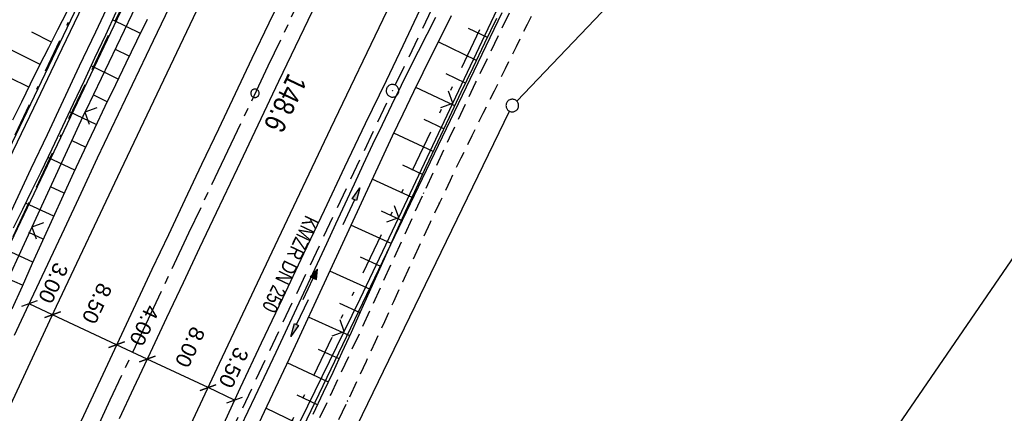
# Model space of a CAD drawing. Extents: x 510526 to 513920, y 467229 to 478797.
# Tile 390 of 467: x 512491 to 512608, y 476407 to 476453. Entities that reach past the tile are written whole.
import ezdxf

# ---------------------------------------------------------------- set-up
doc = ezdxf.new("R2010")
doc.units = 0
doc.header["$LTSCALE"] = 10
doc.header["$MEASUREMENT"] = 0
for name, pattern in [('ACAD_ISO16W100', [73, 15, -6.5, 15, -6.5, 15, -7, 1, -7]), ('ACHSE', [5.5, 4, -0.5, 0.5, -0.5]), ('AUSGEZOGEN', [0]), ('LT00', [0]), ('LT08', [0.42, 0.2, -0.1, 0.02, -0.1]), ('LT09', [0.54, 0.2, -0.1, 0.02, -0.1, 0.02, -0.1]), ('LT11', [0.3, 0.2, -0.1]), ('STRICHLINIE2', [0.375, 0.25, -0.125])]:
    doc.linetypes.add(name, pattern=pattern)
doc.layers.get('0').update_dxf_attribs({"linetype": 'LT00'})
for name, color, linetype in [('-AX-020', 250, 'ACHSE'), ('-Halt-Pfeil', 4, 'LT00'), ('-Haltung', 182, 'STRICHLINIE2'), ('-Haltungsbeschriftung', 182, 'LT00'), ('-ST-20-1', 250, 'LT00'), ('BAB-KABEL', 220, 'ACAD_ISO16W100'), ('BEMAßUNG', 255, 'Continuous'), ('DFK_AB_L', 21, 'LT00'), ('DFK_GZPKT', 250, 'LT00'), ('DFK_KATASTER', 250, 'LT00'), ('GEMARKUNGSGRENZE', 3, 'LT09'), ('PFEIL', 140, 'AUSGEZOGEN'), ('STROM_UNTER', 80, 'LT08'), ('V88_AFBR_BAB', 250, 'LT00'), ('V88_BOESCH', 250, 'LT00'), ('V88_BOSCHUNG', 250, 'LT00'), ('V88_FELDWEG', 250, 'LT11'), ('V88_GRABEN', 250, 'LT00'), ('V88_KA_PRUF', 182, 'LT00'), ('V88_LD_MARK', 250, 'LT00'), ('V88_ZAUN', 40, 'LT00')]:
    doc.layers.add(name, color=color, linetype=linetype)
doc.styles.add('Arial', font='ARIAL.TTF')
doc.styles.add('Beschrift', font='ARIAL.TTF')
doc.styles.add('Haltungsbeschriftung', font='ARIAL.TTF', dxfattribs={"width": 0.75})

# ---------------------------------------------------------------- blocks, each defined once
blk = doc.blocks.new('SYMB7010')
at = {"color": 0, "linetype": 'ByBlock'}
for points in [[(-0.031408, 0.499213), (-0.093728, 0.49134), (-0.15457, 0.475719), (-0.212975, 0.452595), (-0.268021, 0.422333), (-0.31884, 0.385411), (-0.36463, 0.342411), (-0.40467, 0.29401), (-0.438329, 0.240973), (-0.465074, 0.184136), (-0.484486, 0.124395), (-0.496256, 0.062692), (-0.5002, 0)], [(-0.5002, 0), (-0.496256, -0.062692), (-0.484486, -0.124395), (-0.465075, -0.184136), (-0.438329, -0.240973), (-0.404671, -0.29401), (-0.36463, -0.342411), (-0.31884, -0.385411), (-0.268021, -0.422333), (-0.212975, -0.452595), (-0.154571, -0.475719), (-0.093728, -0.49134), (-0.031408, -0.499213), (0.031408, -0.499213)], [(0.5002, 0), (0.496256, 0.062692), (0.484485, 0.124395), (0.465074, 0.184136), (0.438329, 0.240973), (0.40467, 0.29401), (0.36463, 0.342411), (0.31884, 0.385411), (0.268021, 0.422333), (0.212975, 0.452595), (0.15457, 0.475719), (0.093728, 0.49134), (0.031408, 0.499213), (-0.031408, 0.499213)], [(0.031408, -0.499213), (0.093728, -0.491341), (0.15457, -0.475719), (0.212975, -0.452595), (0.268021, -0.422333), (0.31884, -0.385411), (0.36463, -0.342411), (0.404671, -0.294011), (0.438329, -0.240974), (0.465075, -0.184136), (0.484486, -0.124395), (0.496256, -0.062692), (0.500201, 0)]]:
    blk.add_lwpolyline(points, dxfattribs=at)
blk = doc.blocks.new('SYMB0002')
at = {"color": 0, "linetype": 'ByBlock'}
for points in [[(-0.031395, 0.499013), (-0.093691, 0.491144), (-0.154509, 0.475528), (-0.21289, 0.452414), (-0.267913, 0.422164), (-0.318712, 0.385257), (-0.364484, 0.342274), (-0.404509, 0.293893), (-0.438154, 0.240877), (-0.464888, 0.184062), (-0.484292, 0.124345), (-0.496058, 0.062667), (-0.5, 0)], [(-0.5, 0), (-0.496058, -0.062667), (-0.484292, -0.124345), (-0.464888, -0.184062), (-0.438154, -0.240877), (-0.404509, -0.293893), (-0.364485, -0.342274), (-0.318712, -0.385257), (-0.267914, -0.422164), (-0.21289, -0.452414), (-0.154509, -0.475529), (-0.093691, -0.491144), (-0.031395, -0.499014), (0.031395, -0.499014)], [(0.5, 0), (0.496057, 0.062667), (0.484292, 0.124345), (0.464888, 0.184062), (0.438153, 0.240877), (0.404509, 0.293893), (0.364484, 0.342274), (0.318712, 0.385257), (0.267913, 0.422164), (0.21289, 0.452414), (0.154509, 0.475528), (0.093691, 0.491144), (0.031395, 0.499013), (-0.031395, 0.499013)], [(0.031395, -0.499014), (0.093691, -0.491144), (0.154509, -0.475529), (0.21289, -0.452414), (0.267914, -0.422164), (0.318712, -0.385257), (0.364485, -0.342274), (0.404509, -0.293893), (0.438154, -0.240877), (0.464889, -0.184062), (0.484292, -0.124345), (0.496058, -0.062667), (0.5, 0)]]:
    blk.add_lwpolyline(points, dxfattribs=at)
blk = doc.blocks.new('SYMB0011')
at = {"color": 0, "linetype": 'ByBlock'}
for p, q in [((0.5, 0), (-0.5, 0)), ((0, 0.5), (0, -0.5))]:
    blk.add_line(p, q, dxfattribs=at)
blk = doc.blocks.new('SYMB0003')
at = {"color": 0, "linetype": 'ByBlock'}
for p, q in [((-0.015712, 0), (0.010166, 0.012015)), ((0, -0.021257), (-0.015712, 0)), ((0.010166, 0.012015), (0, -0.021257))]:
    blk.add_line(p, q, dxfattribs=at)
for points in [[(-0.031395, 0.499013), (-0.093691, 0.491144), (-0.154509, 0.475528), (-0.21289, 0.452414), (-0.267913, 0.422164), (-0.318712, 0.385257), (-0.364484, 0.342274), (-0.404509, 0.293893), (-0.438154, 0.240877), (-0.464888, 0.184062), (-0.484292, 0.124345), (-0.496058, 0.062667), (-0.5, 0)], [(-0.5, 0), (-0.496058, -0.062667), (-0.484292, -0.124345), (-0.464888, -0.184062), (-0.438154, -0.240877), (-0.404509, -0.293893), (-0.364485, -0.342274), (-0.318712, -0.385257), (-0.267914, -0.422164), (-0.21289, -0.452414), (-0.154509, -0.475529), (-0.093691, -0.491144), (-0.031395, -0.499014), (0.031395, -0.499014)], [(0.5, 0), (0.496057, 0.062667), (0.484292, 0.124345), (0.464888, 0.184062), (0.438153, 0.240877), (0.404509, 0.293893), (0.364484, 0.342274), (0.318712, 0.385257), (0.267913, 0.422164), (0.21289, 0.452414), (0.154509, 0.475528), (0.093691, 0.491144), (0.031395, 0.499013), (-0.031395, 0.499013)], [(0.031395, -0.499014), (0.093691, -0.491144), (0.154509, -0.475529), (0.21289, -0.452414), (0.267914, -0.422164), (0.318712, -0.385257), (0.364485, -0.342274), (0.404509, -0.293893), (0.438154, -0.240877), (0.464889, -0.184062), (0.484292, -0.124345), (0.496058, -0.062667), (0.5, 0)]]:
    blk.add_lwpolyline(points, dxfattribs=at)
blk = doc.blocks.new('SYMB0024')
at = {"color": 0, "linetype": 'ByBlock'}
for p, q in [((-0.5, 0.5), (0, 0)), ((0, 0), (0.5, 0.5))]:
    blk.add_line(p, q, dxfattribs=at)
blk = doc.blocks.new('_Oblique')
at = {"color": 0, "linetype": 'ByBlock', "lineweight": -2}
blk.add_line((-0.5, -0.5), (0.5, 0.5), dxfattribs=at)
blk = doc.blocks.new('Pfreil3')
at = {"layer": 'PFEIL'}
blk.add_hatch(color=256, dxfattribs=at).paths.add_polyline_path([(-1.55, 0.27), (-1.55, -0.27), (0, 0)])
for p, q in [((-1.55, 0), (-4.83, 0)), ((-1.55, -0.27), (-1.55, 0.27)), ((-1.55, 0.27), (0, 0)), ((0, 0), (-1.55, -0.27))]:
    blk.add_line(p, q, dxfattribs=at)
blk = doc.blocks.new('SYMB0070')
at = {"color": 0, "linetype": 'ByBlock'}
for p, q in [((-0.5, 0), (0.2, 0)), ((0.5, 0), (0.2, 0.1)), ((0.2, 0.1), (0.2, 0)), ((0.468, 0), (0.21, 0.086)), ((0.21, 0.086), (0.21, -0.086)), ((0.21, -0.086), (0.468, 0)), ((0.22, -0.072), (0.437, 0)), ((0.23, -0.058), (0.405, 0)), ((0.24, -0.045), (0.374, 0)), ((0.342, 0), (0.25, 0.031)), ((0.25, 0.031), (0.25, -0.031)), ((0.25, -0.031), (0.342, 0)), ((0.26, -0.017), (0.31, 0)), ((0.27, -0.003), (0.279, 0))]:
    blk.add_line(p, q, dxfattribs=at)
for points in [[(0.2, 0), (0.2, -0.1), (0.5, 0)], [(0.437, 0), (0.22, 0.072), (0.22, -0.072)], [(0.405, 0), (0.23, 0.058), (0.23, -0.058)], [(0.374, 0), (0.24, 0.045), (0.24, -0.045)], [(0.31, 0), (0.26, 0.017), (0.26, -0.017)], [(0.279, 0), (0.27, 0.003), (0.27, -0.003)]]:
    blk.add_lwpolyline(points, dxfattribs=at)

msp = doc.modelspace()

# ---------------------------------------------------------------- linework, layer by layer
at = {"layer": '-AX-020', "ltscale": 0.2, "flags": 128}
msp.add_lwpolyline([(513881.72, 478796.97), (513877.87, 478787.35), (513870.37, 478768.8), (513862.79, 478750.28), (513855.14, 478731.79), (513847.41, 478713.32), (513839.61, 478694.89), (513831.74, 478676.49), (513823.79, 478658.13), (513815.77, 478639.79), (513807.68, 478621.49), (513799.51, 478603.22), (513791.27, 478584.98), (513782.96, 478566.77), (513774.58, 478548.6), (513766.12, 478530.46), (513757.59, 478512.36), (513748.99, 478494.29), (513740.31, 478476.25), (513731.57, 478458.25), (513722.75, 478440.29), (513713.86, 478422.36), (513704.9, 478404.46), (513695.86, 478386.6), (513686.76, 478368.78), (513677.58, 478351), (513668.34, 478333.25), (513659.02, 478315.54), (513649.63, 478297.86), (513640.17, 478280.23), (513630.64, 478262.63), (513621.04, 478245.07), (513611.37, 478227.54), (513601.63, 478210.06), (513591.82, 478192.62), (513586.74, 478183.65), (513576.83, 478166.26), (513566.85, 478148.92), (513556.8, 478131.61), (513546.69, 478114.34), (513536.51, 478097.1), (513526.28, 478079.91), (513515.99, 478062.74), (513505.64, 478045.61), (513495.23, 478028.52), (513484.78, 478011.45), (513474.27, 477994.42), (513463.71, 477977.42), (513453.11, 477960.45), (513442.46, 477943.5), (513431.76, 477926.59), (513421.03, 477909.7), (513410.25, 477892.84), (513399.43, 477876), (513388.58, 477859.18), (513377.69, 477842.39), (513366.77, 477825.62), (513355.82, 477808.87), (513344.83, 477792.14), (513333.82, 477775.43), (513322.78, 477758.74), (513311.72, 477742.06), (513300.63, 477725.4), (513289.52, 477708.75), (513278.39, 477692.12), (513267.24, 477675.5), (513256.08, 477658.89), (513244.9, 477642.29), (513233.71, 477625.7), (513222.5, 477609.12), (513211.29, 477592.54), (513200.07, 477575.97), (513188.84, 477559.41), (513177.6, 477542.84), (513166.37, 477526.28), (513154.8, 477509.24), (513142.5, 477491.11), (513130.2, 477472.99), (513117.9, 477454.86), (513105.61, 477436.73), (513093.33, 477418.59), (513081.06, 477400.44), (513068.81, 477382.28), (513056.57, 477364.12), (513044.34, 477345.94), (513032.14, 477327.75), (513019.96, 477309.55), (513007.8, 477291.33), (512995.67, 477273.09), (512983.57, 477254.83), (512971.49, 477236.55), (512959.45, 477218.25), (512947.45, 477199.93), (512935.48, 477181.58), (512923.55, 477163.21), (512911.66, 477144.81), (512899.82, 477126.38), (512888.03, 477107.93), (512876.28, 477089.44), (512864.58, 477070.92), (512852.94, 477052.36), (512841.35, 477033.77), (512829.82, 477015.15), (512818.35, 476996.49), (512806.94, 476977.79), (512795.6, 476959.05), (512789.64, 476949.14), (512778.41, 476930.34), (512767.24, 476911.5), (512756.13, 476892.61), (512745.1, 476873.69), (512734.14, 476854.72), (512723.25, 476835.72), (512712.42, 476816.68), (512701.67, 476797.59), (512690.98, 476778.47), (512680.37, 476759.31), (512669.82, 476740.11), (512659.35, 476720.87), (512648.95, 476701.6), (512638.61, 476682.28), (512628.35, 476662.93), (512618.16, 476643.54), (512608.04, 476624.11), (512597.99, 476604.65), (512588.01, 476585.15), (512578.1, 476565.61), (512568.26, 476546.04), (512558.5, 476526.43), (512548.8, 476506.79), (512539.18, 476487.11), (512529.63, 476467.4), (512520.15, 476447.65), (512510.75, 476427.87), (512501.42, 476408.05), (512492.16, 476388.2), (512482.97, 476368.31), (512473.85, 476348.4), (512464.81, 476328.44), (512455.84, 476308.46), (512446.94, 476288.44), (512438.12, 476268.39), (512429.37, 476248.31), (512420.69, 476228.2), (512412.09, 476208.05), (512403.56, 476187.88), (512395.11, 476167.67), (512386.72, 476147.43), (512378.42, 476127.17), (512370.18, 476106.87), (512362.02, 476086.54), (512353.94, 476066.18), (512345.92, 476045.79), (512337.99, 476025.38), (512330.13, 476004.93), (512322.34, 475984.46), (512314.63, 475963.96), (512306.99, 475943.43), (512299.43, 475922.87), (512291.94, 475902.28), (512284.53, 475881.67), (512277.19, 475861.03), (512269.93, 475840.36), (512262.74, 475819.67), (512255.63, 475798.95), (512248.6, 475778.21), (512241.64, 475757.44), (512234.76, 475736.64), (512227.95, 475715.82), (512221.22, 475694.97), (512214.57, 475674.11), (512207.99, 475653.21), (512201.49, 475632.29), (512200.13, 475627.89), (512194.28, 475608.79), (512188.5, 475589.67), (512182.78, 475570.54), (512177.14, 475551.38), (512171.56, 475532.2), (512166.05, 475513.01), (512160.62, 475493.79), (512155.26, 475474.55), (512149.97, 475455.29), (512148.09, 475448.36), (512142.91, 475429.07), (512137.8, 475409.77), (512132.78, 475390.44), (512127.83, 475371.09), (512122.96, 475351.72), (512118.16, 475332.33), (512113.45, 475312.92), (512108.81, 475293.5), (512104.25, 475274.06), (512099.76, 475254.59), (512095.36, 475235.11), (512091.03, 475215.62), (512086.78, 475196.1), (512082.61, 475176.57), (512078.52, 475157.02), (512074.51, 475137.46), (512070.57, 475117.88), (512066.72, 475098.28), (512063.24, 475080.25), (512059.53, 475060.62), (512055.9, 475040.98), (512052.34, 475021.33), (512048.86, 475001.67), (512045.44, 474981.99), (512042.08, 474962.3), (512038.79, 474942.6), (512035.56, 474922.89), (512032.39, 474903.18), (512029.27, 474883.45), (512026.2, 474863.71), (512023.18, 474843.97), (512020.21, 474824.22), (512017.28, 474804.47), (512014.39, 474784.7), (512011.54, 474764.94), (512008.73, 474745.16), (512005.95, 474725.39), (512003.2, 474705.61), (512000.47, 474685.82), (511997.78, 474666.03), (511995.1, 474646.24), (511992.44, 474626.45), (511989.8, 474606.65), (511987.17, 474586.85), (511984.55, 474567.05), (511981.94, 474547.25), (511979.34, 474527.45), (511976.74, 474507.69), (511975.13, 474495.38), (511973.48, 474482.82), (511971.82, 474470.25), (511970.17, 474457.69), (511968.51, 474445.13), (511966.84, 474432.57), (511965.15, 474420.02), (511963.46, 474407.46), (511961.75, 474394.91), (511960.03, 474382.35), (511958.28, 474369.81), (511956.52, 474357.26), (511954.73, 474344.72), (511952.92, 474332.18), (511951.08, 474319.64), (511949.21, 474307.11), (511947.31, 474294.58), (511945.38, 474282.06), (511943.41, 474269.55), (511941.4, 474257.04), (511939.35, 474244.53), (511937.27, 474232.04), (511935.14, 474219.55), (511932.96, 474207.07), (511930.74, 474194.59), (511928.46, 474182.13), (511926.14, 474169.68), (511923.76, 474157.23), (511921.32, 474144.8), (511918.83, 474132.38), (511916.28, 474119.97), (511913.66, 474107.57), (511910.98, 474095.19), (511908.24, 474082.82), (511905.43, 474070.46), (511902.54, 474058.13), (511899.59, 474045.81), (511896.56, 474033.5), (511893.47, 474021.26), (511890.29, 474009), (511887.03, 473996.75), (511883.7, 473984.53), (511880.29, 473972.33), (511876.8, 473960.15), (511873.23, 473947.99), (511869.59, 473935.86), (511865.87, 473923.74), (511862.08, 473911.66), (511858.21, 473899.59), (511854.26, 473887.55), (511850.24, 473875.54), (511846.14, 473863.55), (511841.96, 473851.59), (511837.71, 473839.65), (511833.39, 473827.75), (511828.99, 473815.86), (511824.51, 473804.01), (511819.96, 473792.19), (511815.33, 473780.39), (511810.64, 473768.63), (511805.86, 473756.89), (511801.02, 473745.18), (511796.09, 473733.51), (511791.1, 473721.87), (511786.03, 473710.25), (511780.89, 473698.68), (511775.67, 473687.13), (511770.39, 473675.61), (511765.03, 473664.13), (511759.6, 473652.69), (511754.09, 473641.28), (511748.51, 473629.9), (511742.87, 473618.56), (511737.15, 473607.25), (511731.36, 473595.99), (511725.49, 473584.75), (511719.56, 473573.56), (511713.56, 473562.4), (511707.48, 473551.28), (511701.34, 473540.2), (511695.13, 473529.16), (511688.84, 473518.16), (511682.49, 473507.2), (511676.07, 473496.28), (511669.58, 473485.39), (511663.02, 473474.55), (511656.39, 473463.76), (511649.7, 473453), (511642.94, 473442.29), (511636.1, 473431.62), (511629.21, 473420.99), (511622.24, 473410.41), (511615.21, 473399.87), (511608.11, 473389.37), (511600.95, 473378.92), (511593.72, 473368.52), (511586.42, 473358.16), (511579.06, 473347.85), (511571.64, 473337.58), (511564.15, 473327.36), (511556.59, 473317.19), (511548.97, 473307.07), (511541.29, 473297), (511533.54, 473286.97), (511525.74, 473276.99), (511517.86, 473267.07), (511509.93, 473257.19), (511501.93, 473247.36), (511493.87, 473237.58), (511485.75, 473227.86), (511477.57, 473218.19), (511475.55, 473215.81), (511467.29, 473206.2), (511458.98, 473196.64), (511450.61, 473187.13), (511442.18, 473177.67), (511433.71, 473168.25), (511425.19, 473158.87), (511416.62, 473149.54), (511408.01, 473140.24), (511399.37, 473130.98), (511390.68, 473121.76), (511381.96, 473112.57), (511373.2, 473103.41), (511364.42, 473094.28), (511355.61, 473085.17), (511346.77, 473076.1), (511337.91, 473067.04), (511329.03, 473058), (511320.13, 473048.99), (511311.22, 473039.98), (511302.29, 473031), (511293.34, 473022.02), (511284.39, 473013.05), (511275.44, 473004.09), (511266.47, 472995.14), (511255.91, 472984.59), (511236.79, 472965.5), (511230.18, 472958.9), (511223.57, 472952.29), (511216.96, 472945.68), (511210.37, 472939.06), (511203.78, 472932.43), (511197.22, 472925.79), (511190.66, 472919.13), (511184.13, 472912.44), (511177.62, 472905.74), (511171.14, 472899.01), (511164.68, 472892.25), (511158.26, 472885.46), (511151.88, 472878.64), (511145.53, 472871.79), (511139.22, 472864.89), (511132.96, 472857.96), (511126.75, 472850.98), (511120.58, 472843.95), (511114.48, 472836.88), (511109.32, 472830.82), (511103.32, 472823.65), (511097.39, 472816.44), (511091.51, 472809.17), (511085.7, 472801.85), (511079.95, 472794.49), (511074.26, 472787.07), (511068.64, 472779.61), (511063.08, 472772.1), (511057.59, 472764.54), (511052.16, 472756.93), (511046.8, 472749.28), (511041.5, 472741.58), (511036.27, 472733.84), (511031.1, 472726.05), (511026.01, 472718.22), (511020.98, 472710.35), (511016.01, 472702.43), (511011.12, 472694.47), (511006.29, 472686.47), (511001.53, 472678.43), (510996.84, 472670.35), (510992.22, 472662.22), (510987.67, 472654.06), (510983.19, 472645.86), (510978.78, 472637.62), (510974.44, 472629.35), (510970.17, 472621.04), (510965.98, 472612.69), (510961.85, 472604.3), (510957.8, 472595.88), (510953.82, 472587.43), (510949.91, 472578.94), (510946.07, 472570.42), (510942.31, 472561.87), (510938.62, 472553.28), (510935.01, 472544.67), (510931.46, 472536.02), (510928, 472527.34), (510924.6, 472518.64), (510921.29, 472509.9), (510918.04, 472501.14), (510914.87, 472492.35), (510911.78, 472483.53), (510908.76, 472474.69), (510905.82, 472465.82), (510902.96, 472456.92), (510900.17, 472448), (510897.45, 472439.06), (510894.82, 472430.1), (510892.26, 472421.11), (510889.78, 472412.1), (510887.37, 472403.07), (510885.04, 472394.02), (510882.79, 472384.95), (510880.62, 472375.87), (510878.53, 472366.76), (510876.51, 472357.64), (510874.57, 472348.49), (510872.71, 472339.34), (510870.93, 472330.16), (510869.23, 472320.98), (510867.6, 472311.77), (510866.06, 472302.56), (510864.59, 472293.33), (510863.2, 472284.09), (510861.89, 472274.84), (510860.67, 472265.57), (510859.52, 472256.3), (510858.45, 472247.02), (510857.45, 472237.73), (510856.54, 472228.43), (510855.71, 472219.12), (510854.96, 472209.81), (510854.29, 472200.49), (510853.7, 472191.16), (510853.18, 472181.83), (510852.75, 472172.5), (510852.4, 472163.16), (510852.13, 472153.82), (510851.93, 472144.48), (510851.82, 472135.13), (510851.79, 472125.79), (510851.84, 472116.44), (510851.96, 472107.1), (510852.01, 472104.71), (510852.24, 472095.37), (510852.54, 472086.03), (510852.93, 472076.69), (510853.39, 472067.36), (510853.92, 472058.03), (510854.53, 472048.71), (510855.21, 472039.39), (510855.96, 472030.07), (510856.78, 472020.77), (510857.67, 472011.46), (510858.63, 472002.17), (510859.65, 471992.88), (510860.73, 471983.6), (510861.88, 471974.33), (510863.09, 471965.06), (510864.36, 471955.8), (510865.69, 471946.55), (510867.08, 471937.31), (510868.53, 471928.08), (510870.02, 471918.86), (510871.58, 471909.64), (510873.18, 471900.44), (510874.84, 471891.24), (510876.54, 471882.05), (510878.3, 471872.88), (510880.1, 471863.71), (510881.95, 471854.55), (510883.84, 471845.4), (510885.78, 471836.26), (510887.76, 471827.12), (510889.78, 471818), (510891.83, 471808.88), (510893.93, 471799.78), (510896.06, 471790.68), (510898.23, 471781.59), (510900.44, 471772.51), (510902.67, 471763.44), (510904.94, 471754.37), (510907.24, 471745.32), (510909.57, 471736.27), (510911.93, 471727.22), (510914.31, 471718.19), (510916.72, 471709.16), (510919.15, 471700.14), (510921.61, 471691.12), (510924.09, 471682.11), (510926.59, 471673.11), (510929.1, 471664.11), (510931.64, 471655.12), (510934.19, 471646.13), (510936.76, 471637.14), (510939.34, 471628.16), (510941.94, 471619.19), (510944.55, 471610.22), (510947.17, 471601.25), (510949.8, 471592.28), (510952.43, 471583.31), (510955.08, 471574.35), (510957.73, 471565.39), (510960.38, 471556.43), (510963.04, 471547.47), (510967.7, 471531.77), (510970.25, 471523.2), (510975.26, 471506.32), (510980.27, 471489.44), (510985.27, 471472.57), (510990.27, 471455.68), (510995.25, 471438.8), (511000.21, 471421.91), (511005.16, 471405.01), (511010.09, 471388.11), (511014.99, 471371.2), (511019.86, 471354.28), (511024.7, 471337.36), (511029.51, 471320.42), (511034.28, 471303.47), (511039.01, 471286.52), (511043.7, 471269.55), (511048.34, 471252.56), (511052.93, 471235.57), (511057.46, 471218.56), (511061.95, 471201.53), (511066.37, 471184.49), (511070.73, 471167.43), (511075.02, 471150.36), (511079.24, 471133.27), (511083.39, 471116.16), (511086.57, 471102.84), (511090.59, 471085.7), (511094.53, 471068.54), (511098.39, 471051.37), (511102.17, 471034.17), (511105.87, 471016.96), (511109.5, 470999.73), (511113.05, 470982.49), (511116.52, 470965.23), (511119.91, 470947.95), (511123.22, 470930.66), (511126.45, 470913.36), (511129.61, 470896.04), (511132.69, 470878.7), (511135.68, 470861.35), (511138.6, 470843.99), (511141.44, 470826.62), (511144.2, 470809.23), (511146.88, 470791.83), (511149.49, 470774.42), (511152.01, 470757), (511154.45, 470739.56), (511156.82, 470722.12), (511159.1, 470704.66), (511161.31, 470687.19), (511163.44, 470669.72), (511165.49, 470652.23), (511165.64, 470650.9), (511167.87, 470631.02), (511170.03, 470611.14), (511172.1, 470591.25), (511174.1, 470571.35), (511176.01, 470551.44), (511177.85, 470531.52), (511179.53, 470512.55), (511180.88, 470496.34), (511182.16, 470480.14), (511183.36, 470463.92), (511184.48, 470447.7), (511185.52, 470431.48), (511186.48, 470415.25), (511187.36, 470399.01), (511188.16, 470382.77), (511188.88, 470366.53), (511189.52, 470350.29), (511190.08, 470334.04), (511190.56, 470317.79), (511190.96, 470301.53), (511191.28, 470285.28), (511191.52, 470269.02), (511191.68, 470252.76), (511191.76, 470236.51), (511191.77, 470220.25), (511191.69, 470203.99), (511191.53, 470187.73), (511191.29, 470171.47), (511191.24, 470169.01), (511190.91, 470152.75), (511190.5, 470136.5), (511190.02, 470120.25), (511189.47, 470104), (511188.85, 470087.75), (511188.17, 470071.51), (511187.43, 470055.27), (511186.63, 470039.03), (511185.78, 470022.79), (511184.88, 470006.56), (511183.93, 469990.33), (511182.94, 469974.1), (511181.91, 469957.87), (511180.85, 469941.65), (511179.74, 469925.43), (511178.61, 469909.21), (511177.46, 469892.99), (511176.28, 469876.78), (511175.08, 469860.56), (511173.86, 469844.35), (511172.63, 469828.14), (511171.39, 469811.93), (511170.14, 469795.72), (511168.85, 469778.99), (511030.96, 467993.35), (511029.42, 467973.41), (511027.88, 467953.47), (511026.35, 467933.52), (511024.83, 467913.58), (511023.32, 467893.64), (511021.83, 467873.7), (511020.35, 467853.75), (511018.9, 467833.8), (511017.47, 467813.85), (511016.06, 467793.9), (511014.69, 467773.95), (511013.35, 467754), (511012.05, 467734.04), (511010.78, 467714.08), (511009.56, 467694.12), (511008.38, 467674.15), (511007.25, 467654.18), (511006.18, 467634.21), (511005.15, 467614.24), (511004.19, 467594.26), (511003.28, 467574.28), (511002.44, 467554.3), (511001.67, 467534.31), (511000.96, 467514.33), (511000.33, 467494.34), (510999.77, 467474.34), (510999.56, 467465.71), (510999.11, 467445.71), (510998.75, 467425.72), (510998.46, 467405.72), (510998.26, 467385.72), (510998.14, 467365.72), (510998.09, 467345.72), (510998.13, 467325.72), (510998.24, 467305.72), (510998.44, 467285.72), (510998.71, 467265.72), (510999.07, 467245.73), (510999.43, 467229.16)], dxfattribs=at)
at = {"layer": '-Haltung'}
for p, q in [((512535.27, 476445.41), (512556.11, 476488.54)), ((512513.97, 476400.39), (512534.62, 476444.06))]:
    msp.add_line(p, q, dxfattribs=at)
at = {"layer": 'BAB-KABEL', "ltscale": 0.03, "flags": 128}
msp.add_lwpolyline([(513339.84, 477816.32), (513312.27, 477774.65), (513284.67, 477733), (513252.5, 477694.41), (513223.88, 477653.5), (513195.8, 477612.12), (513167.63, 477570.87), (513139.88, 477529.3), (513111.79, 477487.92), (513083.81, 477446.45), (513055.84, 477404.98), (513022.49, 477355.03), (513000.51, 477321.52), (512973.12, 477279.62), (512945.42, 477237.87), (512917.58, 477196.22), (512879.16, 477137.5), (512858.34, 477103.22), (512837.39, 477068.95), (512811.45, 477026.06), (512784.2, 476983.9), (512756.65, 476941.56), (512731.12, 476898.63), (512706.39, 476854.96), (512681.95, 476811.1), (512658.87, 476770.39), (512633.74, 476723.05), (512609.82, 476678.97), (512586.03, 476634.72), (512574.46, 476609.04), (512565.77, 476584.24), (512545.21, 476542.92), (512523.45, 476497.74), (512501.77, 476452.47), (512480.25, 476407.17), (512458.85, 476361.79), (512438.56, 476315.94), (512418.18, 476270.12), (512378.72, 476177.83), (512359.89, 476131.36), (512341.35, 476084.78), (512322.58, 476038.31), (512304.82, 475991.34), (512287.68, 475944.24), (512270.28, 475897.17), (512254.12, 475849.7), (512237.77, 475802.28), (512221.53, 475754.82), (512205.86, 475707.19), (512190.78, 475659.38), (512175.78, 475611.52), (512161.52, 475563.42), (512145.69, 475515.8), (512137.73, 475496.07), (512130.63, 475467.92), (512119.03, 475418.91), (512105.58, 475370.55), (512100.73, 475351.1), (512084.18, 475320.51), (512082.62, 475318.67), (512071.99, 475296.24), (512062.06, 475264.37), (512059.32, 475232.9), (512061.87, 475193.18), (512054.82, 475143.1), (512045.69, 475099.99), (512036.29, 475050.9), (512027.27, 475001.72), (512018.22, 474952.55), (512008.9, 474903.42), (512000.14, 474854.23), (511992.36, 474804.85), (511985.27, 474755.37), (511977.39, 474700.85), (511969.41, 474646.42), (511966.53, 474615.2), (511972.8, 474604.79), (511970.05, 474596.16), (511959.57, 474586.37), (511941.91, 474517.48), (511936.85, 474477.77), (511926.66, 474399.73), (511919.97, 474355.38), (511910.09, 474296.61), (511899.45, 474238.13), (511883.78, 474152.68), (511870.29, 474094), (511857.13, 474053.88), (511852.78, 474012.45), (511853.17, 473966.86), (511852.49, 473957.15), (511851.31, 473949.66), (511841.69, 473942.06), (511825.82, 473895.23), (511826.65, 473894.12), (511810.9, 473851.95), (511793.57, 473805.03), (511775.28, 473758.36), (511755.12, 473712.47), (511734.05, 473667.01), (511712.23, 473621.97), (511689.5, 473577.27), (511665.16, 473533.5), (511639.85, 473490.24), (511612.91, 473448.14), (511601.59, 473431.81), (511558.05, 473366.07), (511514.89, 473306.01), (511484.06, 473267.45), (511450.63, 473224.7), (511393.07, 473164.53), (511363.02, 473132.87), (511308.52, 473076.45), (511275.57, 473040.36), (511243.01, 473009.33), (511235.22, 472986.05), (511231.03, 472981.06), (511075.99, 472813.11), (511070.24, 472807.3), (511057.8, 472797.51), (511038.03, 472769.96), (511010.69, 472730.53), (510983.88, 472687.19), (510959.58, 472643.76), (510934.3, 472604.33), (510904.8, 472574.33), (510913.91, 472558.29), (510911.7, 472550.67), (510911.23, 472549.24), (510895.97, 472514.71), (510882.66, 472477.92), (510872.4, 472460.75), (510857.5, 472432.35), (510836.1, 472381.12), (510836.28, 472368.89), (510832.94, 472355.97), (510830.18, 472332.03), (510848.22, 472325.54), (510838.51, 472271.42), (510831.97, 472215.43), (510830.7, 472169.39), (510828.83, 472118.66), (510829.08, 472067.62), (510833.95, 472011.74), (510842.44, 471951.44), (510849.98, 471906.34), (510856.18, 471866.27), (510867.23, 471812.82), (510879.85, 471762.88), (510891.51, 471713.81), (510903.79, 471665.07), (510916.06, 471616.28), (510929.64, 471568.08), (510950.96, 471501.37), (510971.61, 471429.82), (510974.35, 471422.76), (510989.55, 471366.87), (511004.5, 471314.2), (511016.36, 471270.84), (511026.28, 471232.42), (511039.24, 471184.15), (511056.6, 471116.88), (511065.91, 471078.27), (511077.6, 471030.01), (511089.22, 470981.62), (511098.91, 470932.89), (511107.16, 470884.03), (511116.15, 470835.04), (511125.08, 470786.06), (511133.15, 470736.97), (511137.3, 470706.32), (511129.89, 470689.71), (511129.54, 470684.61), (511132.44, 470671.58), (511143.11, 470670.95), (511145.78, 470638.26), (511151.08, 470588.89), (511155.98, 470539.42), (511159.51, 470489.78), (511162.63, 470440.14), (511165.94, 470390.62), (511167.84, 470340.94), (511167.81, 470291.24), (511167.77, 470272.42), (511169.19, 470243.96), (511168.97, 470223.34), (511163.73, 470203.87), (511151.46, 470170.12), (511152.4, 470145.76), (511161.63, 470107.32), (511162.26, 470078.65), (511157.08, 470021.39), (511153.97, 469975.78), (511150.23, 469924.11), (511146.61, 469878.37), (511141.04, 469826.73), (511133.85, 469745.04), (511131.82, 469700.02), (511128.93, 469655.17), (511125.19, 469595.29), (511130.66, 469554.69), (511130.4, 469544.67), (511121.69, 469477.4)], dxfattribs=at)
at = {"layer": 'BEMAßUNG'}
for p, q in [((512494.62, 476418.2), (512491.85, 476419.5)), ((512502.21, 476414.64), (512494.62, 476418.2)), ((512505.85, 476412.94), (512502.21, 476414.64)), ((512513.06, 476409.56), (512505.85, 476412.94)), ((512516.21, 476408.08), (512513.06, 476409.56))]:
    msp.add_line(p, q, dxfattribs=at)
at = {"layer": 'DFK_AB_L'}
for p, q in [((512457.77, 476360.02), (512566.35, 476587.41)), ((512547.91, 476453.99), (512494.27, 476342.31))]:
    msp.add_line(p, q, dxfattribs=at)
at = {"layer": 'DFK_KATASTER'}
for p, q in [((512562.51, 476590.59), (512453.29, 476362.28)), ((512549.67, 476443.53), (512581.94, 476477.21)), ((512499.49, 476340.64), (512548.82, 476442.32)), ((512615.59, 476435.25), (512578.43, 476381.06))]:
    msp.add_line(p, q, dxfattribs=at)
at = {"layer": 'GEMARKUNGSGRENZE', "ltscale": 2.5, "flags": 128}
msp.add_lwpolyline([(512293.26, 476712.05), (512348.09, 476737.8), (512371.78, 476752.19), (512408.68, 476783.8), (512455.44, 476817.71), (512519.61, 476885.05), (512566.78, 476947.34), (512587.11, 476967.26), (512610.39, 476990.06), (512643.46, 477013.58), (512665.36, 477019.76), (512738.72, 477049.3), (512738.99, 477019.09), (512739.25, 476992.81), (512744.89, 476991.76), (512768.61, 476987.28), (512769.09, 476987.32), (512777.28, 476981.67), (512787, 476972.86), (512793.07, 476957.98), (512807.53, 476945.1), (512822.53, 476938.93), (512824.4, 476934.3), (512796.55, 476911.86), (512790.14, 476900.65), (512672.43, 476693.04), (512634.03, 476627.67), (512582.48, 476535.09), (512548.41, 476458.95), (512546.86, 476455.29), (512492.58, 476342.25), (512447.7, 476236.74), (512445.75, 476232.41), (512395.2, 476115.9), (512387.92, 476094.99), (512385.79, 476088.82), (512379.74, 476057.07), (512363.3, 476018.74)], dxfattribs=at)
at = {"layer": 'STROM_UNTER', "ltscale": 2, "flags": 128}
msp.add_lwpolyline([(512425.57, 476631.37), (512437.57, 476627.07), (512462.36, 476621.64), (512488.4, 476620.06), (512514.96, 476619.69), (512531.49, 476614.93), (512555.83, 476596.38), (512560.2, 476594.1), (512561.73, 476591.71), (512561.73, 476589.65), (512557.8, 476581.04), (512551.5, 476566.63), (512527.76, 476517.36), (512511.67, 476485.04), (512454.05, 476363.14), (512441.89, 476337.52), (512422.54, 476294.31), (512409.88, 476265.15), (512403.87, 476251.37), (512398.74, 476239.7), (512387.19, 476212.42), (512377.33, 476188.66), (512363.53, 476155.45), (512355.32, 476135.55), (512344.46, 476108.79), (512339.24, 476095.98), (512321.54, 476050.79), (512313.7, 476028.7), (512300.89, 475996.83), (512277.43, 475933.71), (512263.45, 475896.17), (512257.64, 475879.29), (512247.91, 475851.33), (512241.34, 475831.49), (512239.16, 475825.05), (512227.45, 475790.8), (512213.66, 475750.66), (512199.44, 475707.54), (512188.93, 475674.4), (512180.51, 475646.83), (512162.54, 475589.79), (512151.76, 475558.72), (512137.69, 475518.75), (512131.72, 475500.22), (512119.51, 475452.41), (512108.25, 475409.73), (512106.83, 475395.45), (512107.81, 475394.61), (512150.79, 475384.78), (512144.82, 475356.69), (512142.98, 475347.86), (512139.3, 475325.78), (512132.85, 475293.33), (512126.78, 475265.84), (512120.33, 475235.67), (512113.67, 475209.54), (512106.12, 475164.84), (512104.35, 475154.73), (512105.12, 475150.59), (512104.35, 475148.67), (512102.89, 475146.6), (512101.04, 475141.64), (512098.2, 475130.82), (512095.2, 475118.64), (512090.74, 475098.49), (512085.71, 475073.5), (512081.4, 475052.23), (512080.33, 475046.86), (512078.64, 475037.95), (512074.32, 475010.39), (512069.41, 474980.91), (512067.56, 474975.99), (512066.33, 474971.08), (512066.95, 474967.17), (512068.48, 474962.41), (512066.64, 474951.05), (512063.57, 474933.7), (512052.45, 474857.21), (512052.45, 474849.64), (512058.51, 474848.35), (512061.34, 474851.67), (512064.37, 474849.89), (512063.63, 474848.37), (512063.05, 474848.73)], dxfattribs=at)
at = {"layer": 'V88_AFBR_BAB'}
for points in [[(512490.11, 476415.78), (512492.08, 476419.99), (512494.05, 476424.19), (512496.01, 476428.39), (512497.99, 476432.59), (512499.96, 476436.79), (512503.26, 476443.75), (512506.58, 476450.71), (512509.91, 476457.66)], [(512522.74, 476457.94), (512520.26, 476452.76), (512518.26, 476448.57), (512516.27, 476444.38), (512514.28, 476440.19), (512512.29, 476436), (512510.31, 476431.81), (512508.35, 476427.68), (512506.4, 476423.54), (512504.45, 476419.41), (512502.51, 476415.27), (512500.57, 476411.13), (512498.55, 476406.82), (512496.54, 476402.5)], [(512489.73, 476430.5), (512492.09, 476435.52), (512493.99, 476439.58), (512495.9, 476443.64), (512497.81, 476447.7), (512499.73, 476451.75), (512501.66, 476455.8)], [(512502.57, 476405.91), (512504.26, 476409.54), (512506.21, 476413.7), (512508.17, 476417.86), (512510.13, 476422.02), (512512.09, 476426.17), (512514.06, 476430.33), (512516.53, 476435.52), (512519, 476440.7), (512521.47, 476445.89), (512523.95, 476451.07), (512526.44, 476456.26)], [(512498.16, 476454.82), (512495.25, 476448.74), (512492.34, 476442.67), (512489.43, 476436.6)], [(512538.15, 476454.24), (512536.16, 476450.09), (512534.17, 476445.94), (512531.71, 476440.81), (512529.26, 476435.68), (512526.82, 476430.55), (512524.38, 476425.42), (512521.87, 476420.12), (512519.37, 476414.82), (512516.88, 476409.52), (512514.4, 476404.21)]]:
    msp.add_lwpolyline(points, dxfattribs=at)
at = {"layer": 'V88_BOESCH'}
for points in [[(512489.91, 476441.28), (512490.95, 476443.43), (512492.01, 476445.58), (512493.07, 476447.72), (512494.15, 476449.86), (512495.24, 476452), (512496.33, 476454.13)], [(512502.13, 476454.04), (512500.87, 476451.33), (512499.6, 476448.62), (512498.34, 476445.91), (512497.07, 476443.21), (512495.79, 476440.51), (512494.51, 476437.81), (512493.21, 476435.11), (512492.13, 476432.89), (512491.05, 476430.67), (512489.95, 476428.45)], [(512505.84, 476453.19), (512504.58, 476450.61), (512503.32, 476448.03), (512502.07, 476445.45), (512500.82, 476442.87), (512499.58, 476440.28), (512498.35, 476437.69), (512497.1, 476435.02), (512495.86, 476432.33), (512494.64, 476429.64), (512493.42, 476426.95), (512492.2, 476424.26), (512490.99, 476421.56), (512489.78, 476418.87)], [(512525.52, 476406.39), (512526.77, 476409.03), (512527.88, 476411.4), (512528.97, 476413.77), (512530.06, 476416.14), (512531.13, 476418.52), (512532.21, 476420.9), (512533.28, 476423.28), (512534.35, 476425.66), (512535.42, 476428.05), (512536.49, 476430.42), (512537.58, 476432.8), (512538.94, 476435.75), (512540.31, 476438.69), (512541.7, 476441.63), (512543.09, 476444.57), (512544.49, 476447.5), (512545.9, 476450.43), (512547.32, 476453.35)]]:
    msp.add_lwpolyline(points, dxfattribs=at)
at = {"layer": 'V88_BOSCHUNG'}
for p, q in [((512505.03, 476451.52), (512501.71, 476453.15)), ((512494.48, 476450.51), (512492.14, 476451.7)), ((512546.2, 476451.05), (512543.95, 476452.13)), ((512493.14, 476447.85), (512488.55, 476450.14)), ((512503.71, 476448.83), (512502.08, 476449.63)), ((512544.9, 476448.35), (512540.36, 476450.53)), ((512502.4, 476446.13), (512499.18, 476447.71)), ((512491.81, 476445.18), (512489.55, 476446.29)), ((512543.6, 476445.64), (512541.31, 476446.74)), ((512542.32, 476442.94), (512537.69, 476445.14)), ((512501.09, 476443.44), (512499.5, 476444.21)), ((512499.8, 476440.74), (512496.62, 476442.26)), ((512541.04, 476440.24), (512538.71, 476441.34)), ((512539.77, 476437.53), (512535.08, 476439.72)), ((512498.52, 476438.04), (512496.93, 476438.79)), ((512497.25, 476435.33), (512494.04, 476436.83)), ((512538.51, 476434.82), (512536.15, 476435.91)), ((512537.26, 476432.11), (512532.52, 476434.27)), ((512495.99, 476432.61), (512494.36, 476433.37)), ((512494.75, 476429.89), (512491.41, 476431.41)), ((512536.02, 476429.38), (512533.64, 476430.46)), ((512534.79, 476426.65), (512530, 476428.81)), ((512493.51, 476427.16), (512491.8, 476427.94)), ((512492.28, 476424.43), (512488.76, 476426.03)), ((512533.56, 476423.91), (512531.15, 476425)), ((512491.05, 476421.69), (512489.24, 476422.51)), ((512532.33, 476421.18), (512527.49, 476423.36)), ((512531.1, 476418.44), (512528.67, 476419.54)), ((512529.86, 476415.7), (512524.98, 476417.92)), ((512528.6, 476412.96), (512526.16, 476414.09)), ((512527.33, 476410.22), (512522.45, 476412.51)), ((512526.05, 476407.5), (512523.62, 476408.65)), ((512524.74, 476404.77), (512519.91, 476407.11))]:
    msp.add_line(p, q, dxfattribs=at)
at = {"layer": 'V88_FELDWEG', "flags": 128}
for points in [[(512467.57, 476277.87), (512467.75, 476278.26), (512468.77, 476280.55), (512469.78, 476282.84), (512470.88, 476285.34), (512471.96, 476287.84), (512473.03, 476290.35), (512474.1, 476292.86), (512475.16, 476295.38), (512476.21, 476297.89), (512477.27, 476300.41), (512478.33, 476302.92), (512479.4, 476305.43), (512480.47, 476307.94), (512481.66, 476310.68), (512482.85, 476313.42), (512484.05, 476316.15), (512485.26, 476318.89), (512486.47, 476321.62), (512487.68, 476324.35), (512488.89, 476327.08), (512490.1, 476329.81), (512491.3, 476332.54), (512492.49, 476335.28), (512493.46, 476337.54), (512494.44, 476339.8), (512495.41, 476342.06), (512496.38, 476344.31), (512497.35, 476346.57), (512498.34, 476348.83), (512499.33, 476351.08), (512500.33, 476353.32), (512501.34, 476355.56), (512502.37, 476357.77), (512503.41, 476359.98), (512504.46, 476362.18), (512505.52, 476364.37), (512506.59, 476366.57), (512508.11, 476369.64), (512509.64, 476372.71), (512511.17, 476375.78), (512512.72, 476378.84), (512514.27, 476381.9), (512515.82, 476384.96), (512517.31, 476387.91), (512518.81, 476390.87), (512520.3, 476393.82), (512521.78, 476396.78), (512523.25, 476399.75), (512524.71, 476402.72), (512526.16, 476405.7), (512527.59, 476408.68), (512528.85, 476411.33), (512530.09, 476413.98), (512531.32, 476416.63), (512532.54, 476419.29), (512533.76, 476421.95), (512534.98, 476424.61), (512536.2, 476427.28), (512537.42, 476429.94), (512538.64, 476432.59), (512541.7, 476439.15), (512544.8, 476445.69), (512547.95, 476452.21), (512551.14, 476458.71), (512552.23, 476460.92), (512553.33, 476463.12), (512554.43, 476465.34), (512555.52, 476467.55), (512556.61, 476469.76), (512557.68, 476471.98), (512558.74, 476474.21), (512559.78, 476476.45), (512560.8, 476478.69), (512561.85, 476481.08), (512562.88, 476483.47), (512563.88, 476485.88), (512564.86, 476488.29), (512565.83, 476490.71), (512566.79, 476493.13), (512567.74, 476495.56), (512568.68, 476497.99), (512569.63, 476500.42), (512570.57, 476502.85), (512571.52, 476505.28), (512572.65, 476508.15), (512573.79, 476511.01), (512574.95, 476513.87), (512576.13, 476516.72), (512577.33, 476519.56), (512578.56, 476522.39), (512579.81, 476525.2), (512581.1, 476528), (512582.6, 476531.18), (512584.15, 476534.34), (512585.74, 476537.48), (512587.37, 476540.59), (512589.05, 476543.68), (512589.9, 476545.19), (512590.76, 476546.7), (512591.64, 476548.19), (512592.54, 476549.67), (512593.46, 476551.14), (512594.15, 476552.2), (512594.85, 476553.25), (512595.55, 476554.3), (512596.25, 476555.35), (512596.96, 476556.4), (512597.65, 476557.45), (512598.33, 476558.51), (512599, 476559.58), (512599.97, 476561.2), (512600.89, 476562.84), (512601.78, 476564.51), (512602.63, 476566.2), (512603.44, 476567.9), (512604.05, 476569.23), (512604.64, 476570.57), (512605.23, 476571.92), (512605.8, 476573.27), (512606.38, 476574.62), (512606.95, 476575.97), (512607.52, 476577.31), (512608.11, 476578.66), (512608.7, 476579.99), (512609.32, 476581.32), (512610.09, 476582.94), (512610.89, 476584.54), (512611.72, 476586.13), (512612.56, 476587.71), (512613.41, 476589.28), (512614.28, 476590.85), (512615.16, 476592.41), (512616.04, 476593.97), (512616.92, 476595.54), (512617.8, 476597.1), (512618.67, 476598.67), (512619.53, 476600.24), (512620.37, 476601.82), (512621.31, 476603.64), (512622.24, 476605.47), (512623.14, 476607.31), (512624.04, 476609.15), (512624.92, 476611), (512625.79, 476612.86), (512626.66, 476614.71), (512627.53, 476616.57), (512628.4, 476618.43), (512629.28, 476620.28), (512630.16, 476622.13), (512631.06, 476623.97), (512632.24, 476626.33), (512633.45, 476628.68), (512634.67, 476631.02), (512635.91, 476633.34), (512637.18, 476635.66), (512638.45, 476637.97), (512639.79, 476640.37), (512641.14, 476642.75), (512642.5, 476645.13), (512643.87, 476647.5), (512645.24, 476649.88), (512646.61, 476652.25), (512647.98, 476654.62), (512649.35, 476657), (512650.71, 476659.37), (512652.06, 476661.76), (512653.74, 476664.74), (512655.4, 476667.74), (512657.05, 476670.74), (512658.69, 476673.74), (512660.32, 476676.76), (512661.94, 476679.77), (512663.56, 476682.79), (512665.18, 476685.81)], [(512636.12, 476587.89), (512634.24, 476585.98), (512632.35, 476584.07), (512630.47, 476582.16), (512628.57, 476580.26), (512626.67, 476578.37), (512624.75, 476576.5), (512622.82, 476574.64), (512620.87, 476572.79), (512619.51, 476571.53), (512618.14, 476570.28), (512616.75, 476569.05), (512615.35, 476567.84), (512613.92, 476566.65), (512612.46, 476565.49), (512610.98, 476564.37), (512609.47, 476563.29), (512608.54, 476562.65), (512607.6, 476562.02), (512606.66, 476561.4), (512605.73, 476560.77), (512604.81, 476560.13), (512603.9, 476559.47), (512603.01, 476558.8), (512602.15, 476558.09), (512601.32, 476557.35), (512600.48, 476556.53), (512599.68, 476555.66), (512598.92, 476554.77), (512598.18, 476553.84), (512597.47, 476552.89), (512596.79, 476551.92), (512596.11, 476550.93), (512595.46, 476549.94), (512594.29, 476548.13), (512593.15, 476546.31), (512592.04, 476544.47), (512590.96, 476542.62), (512589.89, 476540.73), (512588.85, 476538.81), (512587.84, 476536.89), (512586.85, 476534.95), (512585.88, 476532.99), (512584.93, 476531.03), (512584, 476529.06), (512583.08, 476527.08), (512581.81, 476524.27), (512580.56, 476521.46), (512579.34, 476518.63), (512578.13, 476515.8), (512576.94, 476512.97), (512575.77, 476510.12), (512574.61, 476507.27), (512573.46, 476504.42), (512572.39, 476501.74), (512571.33, 476499.06), (512570.27, 476496.37), (512569.2, 476493.69), (512568.14, 476491.01), (512567.06, 476488.33), (512565.98, 476485.65), (512564.88, 476482.99), (512563.77, 476480.32), (512562.64, 476477.67), (512561.4, 476474.82), (512560.13, 476471.97), (512558.84, 476469.14), (512557.54, 476466.31), (512556.21, 476463.5), (512554.87, 476460.69), (512553.51, 476457.89), (512552.22, 476455.24), (512550.91, 476452.6), (512549.6, 476449.96), (512548.29, 476447.33), (512546.98, 476444.69), (512545.67, 476442.05), (512544.36, 476439.41), (512543.06, 476436.77), (512541.78, 476434.12), (512540.5, 476431.46), (512539.4, 476429.12), (512538.3, 476426.77), (512537.21, 476424.42), (512536.13, 476422.07), (512535.05, 476419.71), (512533.97, 476417.36), (512532.89, 476415), (512531.8, 476412.65), (512530.7, 476410.3), (512529.6, 476407.96), (512528.31, 476405.27), (512527.01, 476402.59), (512525.7, 476399.91), (512524.37, 476397.24), (512523.05, 476394.57), (512521.72, 476391.9), (512520.39, 476389.23), (512519.07, 476386.56), (512517.75, 476383.89), (512516.47, 476381.28), (512515.19, 476378.66), (512513.93, 476376.04), (512512.66, 476373.42), (512511.4, 476370.8), (512510.13, 476368.18), (512508.87, 476365.56), (512507.77, 476363.31), (512506.68, 476361.06), (512505.59, 476358.81), (512504.51, 476356.55), (512503.43, 476354.3), (512501.12, 476349.4), (512498.86, 476344.47), (512496.64, 476339.53), (512494.47, 476334.57), (512493.31, 476331.85), (512492.16, 476329.12), (512491.01, 476326.39), (512489.88, 476323.66), (512488.74, 476320.93), (512487.61, 476318.19), (512486.48, 476315.46), (512485.34, 476312.73), (512484.2, 476310), (512483.05, 476307.27), (512481.7, 476304.1), (512480.33, 476300.93), (512478.94, 476297.77), (512477.55, 476294.61), (512476.15, 476291.46), (512474.74, 476288.31), (512473.32, 476285.16), (512471.9, 476282.02), (512470.62, 476279.19), (512469.51, 476276.75)]]:
    msp.add_lwpolyline(points, dxfattribs=at)
at = {"layer": 'V88_GRABEN'}
for points in [[(512516.14, 476403.27), (512518.64, 476408.51), (512521.13, 476413.76), (512523.6, 476419.02), (512526.05, 476424.28), (512527.14, 476426.64), (512528.23, 476428.99), (512529.32, 476431.35), (512530.42, 476433.7), (512531.51, 476436.06), (512532.62, 476438.4), (512533.74, 476440.75), (512534.87, 476443.09), (512536.01, 476445.42), (512537.01, 476447.43), (512538.03, 476449.45), (512539.05, 476451.46), (512540.08, 476453.47)], [(512541.91, 476453.62), (512540.78, 476451.37), (512539.66, 476449.13), (512538.54, 476446.88), (512537.43, 476444.62), (512536.16, 476441.99), (512534.91, 476439.36), (512533.67, 476436.72), (512532.43, 476434.08), (512531.21, 476431.43), (512529.99, 476428.78), (512528.77, 476426.13), (512527.55, 476423.48), (512522.67, 476412.98), (512517.74, 476402.51)]]:
    msp.add_lwpolyline(points, dxfattribs=at)
at = {"layer": 'V88_LD_MARK'}
for points in [[(512487.51, 476403.04), (512495.08, 476419.2), (512502.7, 476435.34), (512511.31, 476453.43), (512519.98, 476471.48), (512528.71, 476489.51), (512537.51, 476507.51), (512546.36, 476525.47), (512555.28, 476543.41), (512564.25, 476561.32), (512572.07, 476576.79), (512579.93, 476592.25), (512587.84, 476607.68), (512595.8, 476623.09), (512603.79, 476638.47), (512611.83, 476653.84), (512619.91, 476669.18), (512628.04, 476684.5), (512637.7, 476702.59), (512647.42, 476720.64), (512657.2, 476738.67), (512667.04, 476756.66)], [(512582.44, 476552.24), (512575.43, 476538.26), (512568.46, 476524.27), (512561.52, 476510.25), (512554.62, 476496.22), (512547.77, 476482.17), (512540.94, 476468.1), (512534.25, 476454.2), (512527.6, 476440.29), (512520.98, 476426.36), (512514.39, 476412.41), (512507.85, 476398.45)]]:
    msp.add_lwpolyline(points, dxfattribs=at)
at = {"layer": 'V88_ZAUN'}
for p, q in [((512542.08, 476443.28), (512548.49, 476456.84)), ((512535.67, 476429.72), (512542.08, 476443.28)), ((512498.45, 476442.19), (512492.15, 476428.57)), ((512492.15, 476428.57), (512485.85, 476414.96)), ((512522.59, 476402.72), (512529.2, 476416.19))]:
    msp.add_line(p, q, dxfattribs=at)
for points in [[(512504.93, 476455.71), (512498.55, 476442.41), (512498.45, 476442.19)], [(512529.2, 476416.19), (512531.11, 476420.09), (512535.67, 476429.72)]]:
    msp.add_lwpolyline(points, dxfattribs=at)

# ---------------------------------------------------------------- block references
at = {"layer": '-Halt-Pfeil', "xscale": 3.999999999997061, "yscale": 3.999999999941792, "zscale": 4, "rotation": 64.69268902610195}
msp.add_blockref('SYMB0070', (512525.2, 476421.8), dxfattribs=at)
at = {"layer": '-ST-20-1', "rotation": 258.929999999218}
msp.add_blockref('SYMB0002', (512518.62, 476444.45), dxfattribs=at)
at = {"layer": 'BEMAßUNG', "xscale": 1.4, "yscale": 1.4, "zscale": 1.4}
for p, rotation in [((512491.85, 476419.5), 154.8901504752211), ((512494.62, 476418.2), 334.8901504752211), ((512494.62, 476418.2), 154.8901504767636), ((512502.21, 476414.64), 334.8901504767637), ((512502.21, 476414.64), 154.8901504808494), ((512505.85, 476412.94), 334.8901504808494), ((512505.85, 476412.94), 154.8901504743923), ((512513.06, 476409.56), 334.8901504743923), ((512513.06, 476409.56), 154.8901504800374), ((512516.21, 476408.08), 334.8901504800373)]:
    msp.add_blockref('_Oblique', p, dxfattribs=dict(at, rotation=rotation))
at = {"layer": 'DFK_GZPKT', "xscale": 1.499999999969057, "yscale": 1.5, "zscale": 1.5, "rotation": 251.2881100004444}
msp.add_blockref('SYMB7010', (512549.15, 476442.99), dxfattribs=at)
at = {"layer": 'PFEIL'}
for p, rotation in [((512531.06, 476433.24), 65.46688712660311), ((512522.89, 476415.63), 244.3976017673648)]:
    msp.add_blockref('Pfreil3', p, dxfattribs=dict(at, rotation=rotation))
at = {"layer": 'V88_FELDWEG', "xscale": 0.09999999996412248, "yscale": 0.09999999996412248, "zscale": 0.1, "rotation": 239.9696990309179}
for p in [(512538.64, 476432.59), (512540.5, 476431.46), (512527.59, 476408.68), (512529.6, 476407.96)]:
    msp.add_blockref('SYMB0011', p, dxfattribs=at)
at = {"layer": 'V88_KA_PRUF', "xscale": 1.500000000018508, "yscale": 1.500000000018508, "zscale": 1.5, "rotation": 239.9696990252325}
msp.add_blockref('SYMB0003', (512534.94, 476444.74), dxfattribs=at)
at = {"layer": 'V88_ZAUN', "yscale": 2.100000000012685, "zscale": 2.1}
for p, xscale, rotation in [((512542.08, 476443.28), 2.09999999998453, 64.69964902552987), ((512498.45, 476442.19), 2.099999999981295, 245.1805890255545), ((512535.67, 476429.72), 2.09999999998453, 64.69964902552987), ((512492.15, 476428.57), 2.099999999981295, 245.1805890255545), ((512529.2, 476416.19), 2.100000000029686, 63.84751902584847)]:
    msp.add_blockref('SYMB0024', p, dxfattribs=dict(at, xscale=xscale, rotation=rotation))

# ---------------------------------------------------------------- texts
at = {"layer": '-Haltungsbeschriftung', "style": 'Haltungsbeschriftung', "width": 0.75}
msp.add_text('KMZR DN 250', height=1.8, rotation=244.6927, dxfattribs=at).set_placement((512524.65, 476430.09))
at = {"layer": '-ST-20-1', "style": 'Beschrift', "width": 0.8}
msp.add_text('  148.6', height=2.5, rotation=-115.4973, dxfattribs=at).set_placement((512523.28, 476448.36))
at = {"layer": 'BEMAßUNG', "char_height": 1.8, "attachment_point": 5, "rotation": 244.8902, "style": 'Arial'}
for s, insert in [('\\A1;3.00', (512494.69, 476421.96)), ('\\A1;8.50', (512499.87, 476419.54)), ('\\A1;4.00', (512505.51, 476416.93)), ('\\A1;8.00', (512510.91, 476414.36)), ('\\A1;3.50', (512516.09, 476411.93))]:
    msp.add_mtext(s, dxfattribs=dict(at, insert=insert))

doc.saveas('drawing.dxf')
